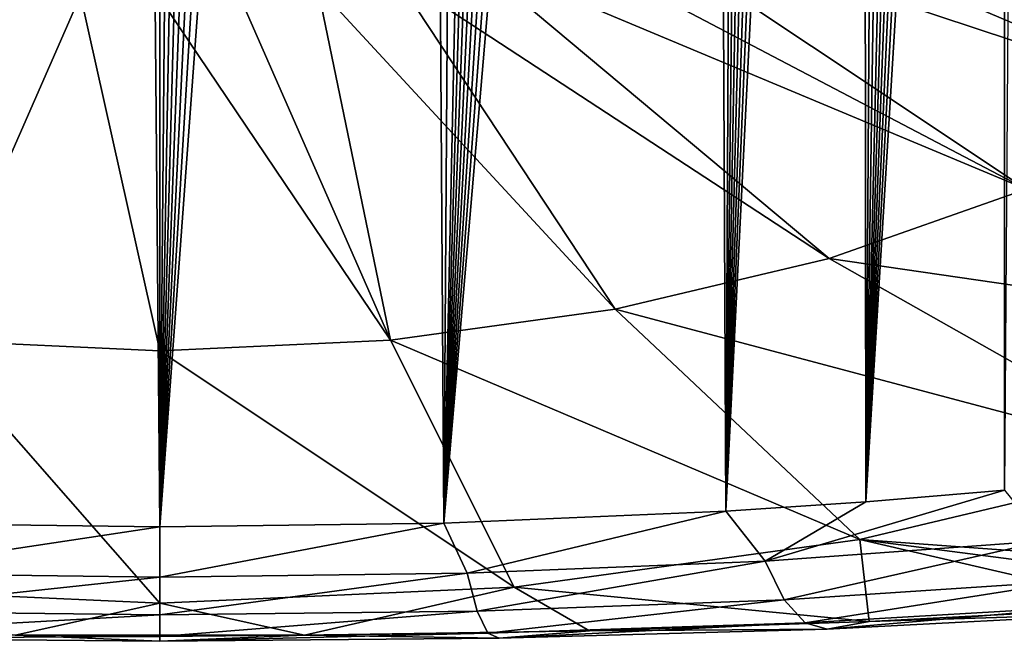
# Model space of a CAD drawing. Header units: metres. Extents: x -109 to 109, y -452 to 89.
# Tile 296 of 656: x -77.61 to -69.81, y -73.73 to -68.8. Entities that reach past the tile are written whole.
import ezdxf

# ---------------------------------------------------------------- set-up
doc = ezdxf.new("R2010")
doc.units = ezdxf.units.M
doc.layers.add('solid_K244270000C71_000', color=7, linetype='CONTINUOUS')

msp = doc.modelspace()

# ---------------------------------------------------------------- linework, layer by layer
at = {"layer": 'solid_K244270000C71_000'}
for points in [[(-78.749573, -72.791588, 26.102304), (-77.022385, -43.80077, 7.434679), (-76.758987, -43.757565, 7.413439)], [(-76.500175, -72.822037, 26.29035), (-78.749573, -72.791588, 26.102304), (-76.758987, -43.757565, 7.413439)], [(-76.500175, -72.822037, 26.29035), (-76.758987, -43.757565, 7.413439), (-76.499931, -43.74358, 7.40658)], [(-76.500175, -72.822037, 26.29035), (-76.499931, -43.74358, 7.40658), (-76.240875, -43.757576, 7.413445)], [(-76.500175, -72.822037, 26.29035), (-76.240875, -43.757576, 7.413445), (-75.97747, -43.800804, 7.434696)], [(-78.749573, -72.791588, 26.102304), (-77.295212, -43.876282, 7.471802), (-77.022385, -43.80077, 7.434679)], [(-76.500175, -72.822037, 26.29035), (-75.97747, -43.800804, 7.434696), (-75.704636, -43.876331, 7.471826)], [(-78.749573, -72.791588, 26.102304), (-77.581596, -43.989323, 7.527385), (-77.295212, -43.876282, 7.471802)], [(-76.500175, -72.822037, 26.29035), (-75.704636, -43.876331, 7.471826), (-75.418259, -43.989391, 7.527418)], [(-78.749573, -72.791588, 26.102304), (-77.886658, -44.148163, 7.605539), (-77.581596, -43.989323, 7.527385)], [(-76.500175, -72.822037, 26.29035), (-75.418259, -43.989391, 7.527418), (-75.11319, -44.148254, 7.605583)], [(-76.500175, -72.822037, 26.29035), (-75.11319, -44.148254, 7.605583), (-74.785744, -44.363247, 7.711441)], [(-76.500175, -72.822037, 26.29035), (-74.785744, -44.363247, 7.711441), (-74.434319, -44.646252, 7.850984)], [(-74.250687, -72.791595, 26.102348), (-76.500175, -72.822037, 26.29035), (-74.434319, -44.646252, 7.850984)], [(-74.250687, -72.791595, 26.102348), (-74.434319, -44.646252, 7.850984), (-74.059448, -45.008808, 8.030034)], [(-74.250687, -72.791595, 26.102348), (-74.059448, -45.008808, 8.030034), (-73.663307, -45.461758, 8.25418)], [(-74.250687, -72.791595, 26.102348), (-73.663307, -45.461758, 8.25418), (-73.457771, -45.725483, 8.384879)], [(-74.250687, -72.791595, 26.102348), (-73.457771, -45.725483, 8.384879), (-73.247543, -46.016716, 8.529492)], [(-74.250687, -72.791595, 26.102348), (-73.247543, -46.016716, 8.529492), (-73.032753, -46.33675, 8.688663)], [(-74.250687, -72.791595, 26.102348), (-73.032753, -46.33675, 8.688663), (-72.813553, -46.687202, 8.863256)], [(-74.250687, -72.791595, 26.102348), (-72.813553, -46.687202, 8.863256), (-72.590157, -47.070621, 9.054749)], [(-74.250687, -72.791595, 26.102348), (-72.590157, -47.070621, 9.054749), (-72.362717, -47.488049, 9.263634)], [(-74.250687, -72.791595, 26.102348), (-72.362717, -47.488049, 9.263634), (-72.131516, -47.942654, 9.491823)], [(-72.013924, -72.697655, 25.532331), (-74.250687, -72.791595, 26.102348), (-72.131516, -47.942654, 9.491823)], [(-72.013924, -72.697655, 25.532331), (-72.131516, -47.942654, 9.491823), (-71.896751, -48.436165, 9.740278)], [(-72.013924, -72.697655, 25.532331), (-71.896751, -48.436165, 9.740278), (-71.73838, -48.787979, 9.917876)], [(-72.013924, -72.697655, 25.532331), (-71.73838, -48.787979, 9.917876), (-71.578621, -49.15884, 10.105517)], [(-72.013924, -72.697655, 25.532331), (-71.578621, -49.15884, 10.105517), (-71.417633, -49.550365, 10.304247)], [(-72.013924, -72.697655, 25.532331), (-71.417633, -49.550365, 10.304247), (-71.255386, -49.962006, 10.513638)], [(-72.013924, -72.697655, 25.532331), (-71.255386, -49.962006, 10.513638), (-71.092171, -50.396095, 10.735253)], [(-72.013924, -72.697655, 25.532331), (-71.092171, -50.396095, 10.735253), (-70.927979, -50.852619, 10.969025)], [(-70.905251, -72.624504, 25.099007), (-72.013924, -72.697655, 25.532331), (-70.927979, -50.852619, 10.969025)], [(-70.905251, -72.624504, 25.099007), (-70.927979, -50.852619, 10.969025), (-70.763008, -51.332619, 11.215652)], [(-70.905251, -72.624504, 25.099007), (-70.763008, -51.332619, 11.215652), (-70.597549, -51.838253, 11.476608)], [(-70.905251, -72.624504, 25.099007), (-70.597549, -51.838253, 11.476608), (-70.431534, -52.368763, 11.751326)], [(-70.905251, -72.624504, 25.099007), (-70.431534, -52.368763, 11.751326), (-70.306961, -52.784775, 11.967679)], [(-70.905251, -72.624504, 25.099007), (-70.306961, -52.784775, 11.967679), (-70.182434, -53.216953, 12.193311)], [(-70.905251, -72.624504, 25.099007), (-70.182434, -53.216953, 12.193311), (-70.057838, -53.664516, 12.427649)], [(-70.905251, -72.624504, 25.099007), (-70.057838, -53.664516, 12.427649), (-69.933502, -54.129093, 12.671893)], [(-70.905251, -72.624504, 25.099007), (-69.933502, -54.129093, 12.671893), (-69.8097, -54.612038, 12.927052)], [(-69.806557, -72.531944, 24.562874), (-70.905251, -72.624504, 25.099007), (-69.8097, -54.612038, 12.927052)], [(-69.806557, -72.531944, 24.562874), (-69.8097, -54.612038, 12.927052), (-69.68615, -55.112099, 13.192183)], [(-72.592087, -67.621689, 43.122822), (-73.03788, -67.877388, 42.757645), (-68.240738, -69.46389, 38.556438)], [(-72.592087, -67.621689, 43.122822), (-68.240738, -69.46389, 38.556438), (-67.050385, -68.664482, 39.698105)], [(-73.03788, -67.877388, 42.757645), (-73.534164, -68.100403, 42.43914), (-69.634453, -70.146645, 37.581364)], [(-73.03788, -67.877388, 42.757645), (-69.634453, -70.146645, 37.581364), (-68.240738, -69.46389, 38.556438)], [(-73.534164, -68.100403, 42.43914), (-74.0737, -68.287483, 42.171959), (-69.634453, -70.146645, 37.581364)], [(-74.0737, -68.287483, 42.171959), (-74.648613, -68.435898, 41.960003), (-71.197227, -70.695938, 36.796886)], [(-74.0737, -68.287483, 42.171959), (-71.197227, -70.695938, 36.796886), (-69.634453, -70.146645, 37.581364)], [(-74.648613, -68.435898, 41.960003), (-75.250526, -68.543488, 41.806355), (-72.890572, -71.098251, 36.222328)], [(-74.648613, -68.435898, 41.960003), (-72.890572, -71.098251, 36.222328), (-71.197227, -70.695938, 36.796886)], [(-77.129272, -68.608673, 41.713253), (-77.749413, -68.543495, 41.806343), (-78.327209, -71.343666, 35.871838)], [(-75.250526, -68.543488, 41.806355), (-75.870659, -68.608673, 41.713261), (-74.672791, -71.343666, 35.871838)], [(-75.250526, -68.543488, 41.806355), (-74.672791, -71.343666, 35.871838), (-72.890572, -71.098251, 36.222328)], [(-77.129272, -68.608673, 41.713253), (-78.327209, -71.343666, 35.871838), (-76.5, -71.426147, 35.75404)], [(-76.499969, -68.630508, 41.682076), (-77.129272, -68.608673, 41.713253), (-76.5, -71.426147, 35.75404)], [(-76.499969, -68.630508, 41.682076), (-76.5, -71.426147, 35.75404), (-74.672791, -71.343666, 35.871838)], [(-75.870659, -68.608673, 41.713261), (-76.499969, -68.630508, 41.682076), (-74.672791, -71.343666, 35.871838)], [(-65.948433, -71.459091, 32.306904), (-69.634453, -70.146645, 37.581364), (-71.197227, -70.695938, 36.796886)], [(-68.350235, -72.303299, 31.101254), (-71.197227, -70.695938, 36.796886), (-72.890572, -71.098251, 36.222328)], [(-68.350235, -72.303299, 31.101254), (-65.948433, -71.459091, 32.306904), (-71.197227, -70.695938, 36.796886)], [(-70.952713, -72.9216, 30.218224), (-72.890572, -71.098251, 36.222328), (-74.672791, -71.343666, 35.871838)], [(-70.952713, -72.9216, 30.218224), (-68.350235, -72.303299, 31.101254), (-72.890572, -71.098251, 36.222328)], [(-79.30822, -73.298782, 29.679556), (-76.5, -73.425552, 29.498514), (-78.327209, -71.343666, 35.871838)], [(-76.5, -73.425552, 29.498514), (-76.5, -71.426147, 35.75404), (-78.327209, -71.343666, 35.871838)], [(-73.69178, -73.298782, 29.679556), (-74.672791, -71.343666, 35.871838), (-76.5, -71.426147, 35.75404)], [(-73.69178, -73.298782, 29.679556), (-70.952713, -72.9216, 30.218224), (-74.672791, -71.343666, 35.871838)], [(-76.5, -73.425552, 29.498514), (-73.69178, -73.298782, 29.679556), (-76.5, -71.426147, 35.75404)], [(-66.26152, -73.265961, 24.928213), (-68.350235, -72.303299, 31.101254), (-70.952713, -72.9216, 30.218224)], [(-71.704285, -73.093513, 25.776918), (-70.905251, -72.624504, 25.099007), (-69.806557, -72.531944, 24.562874)], [(-69.481583, -72.932182, 24.753672), (-71.704285, -73.093513, 25.776918), (-69.806557, -72.531944, 24.562874)], [(-71.704285, -73.093513, 25.776918), (-72.013924, -72.697655, 25.532331), (-70.905251, -72.624504, 25.099007)], [(-74.065025, -73.189819, 26.415318), (-74.250687, -72.791595, 26.102348), (-72.013924, -72.697655, 25.532331)], [(-71.704285, -73.093513, 25.776918), (-74.065025, -73.189819, 26.415318), (-72.013924, -72.697655, 25.532331)], [(-78.934967, -73.189819, 26.415318), (-78.749573, -72.791588, 26.102304), (-76.500175, -72.822037, 26.29035)], [(-76.5, -73.221832, 26.632521), (-76.500175, -72.822037, 26.29035), (-74.250687, -72.791595, 26.102348)], [(-74.065025, -73.189819, 26.415318), (-76.5, -73.221832, 26.632521), (-74.250687, -72.791595, 26.102348)], [(-76.5, -73.221832, 26.632521), (-78.934967, -73.189819, 26.415318), (-76.500175, -72.822037, 26.29035)], [(-70.880127, -73.573326, 27.413731), (-70.952713, -72.9216, 30.218224), (-73.69178, -73.298782, 29.679556)], [(-71.553261, -73.399605, 26.178141), (-71.704285, -73.093513, 25.776918), (-69.481583, -72.932182, 24.753672)], [(-69.267838, -73.248764, 25.116396), (-71.553261, -73.399605, 26.178141), (-69.481583, -72.932182, 24.753672)], [(-67.476944, -73.372971, 25.753649), (-66.26152, -73.265961, 24.928213), (-70.952713, -72.9216, 30.218224)], [(-68.643341, -73.456253, 26.424431), (-67.476944, -73.372971, 25.753649), (-70.952713, -72.9216, 30.218224)], [(-70.880127, -73.573326, 27.413731), (-68.643341, -73.456253, 26.424431), (-70.952713, -72.9216, 30.218224)], [(-73.98671, -73.489113, 26.841656), (-74.065025, -73.189819, 26.415318), (-71.704285, -73.093513, 25.776918)], [(-71.553261, -73.399605, 26.178141), (-73.98671, -73.489113, 26.841656), (-71.704285, -73.093513, 25.776918)], [(-79.013283, -73.489113, 26.841658), (-78.934967, -73.189819, 26.415318), (-76.5, -73.221832, 26.632521)], [(-76.5, -73.518776, 27.067608), (-79.013283, -73.489113, 26.841658), (-76.5, -73.221832, 26.632521)], [(-76.5, -73.518776, 27.067608), (-76.5, -73.221832, 26.632521), (-74.065025, -73.189819, 26.415318)], [(-73.98671, -73.489113, 26.841656), (-76.5, -73.518776, 27.067608), (-74.065025, -73.189819, 26.415318)], [(-71.385262, -73.583267, 26.642387), (-71.553261, -73.399605, 26.178141), (-69.267838, -73.248764, 25.116396)], [(-69.028152, -73.444733, 25.542574), (-71.385262, -73.583267, 26.642387), (-69.267838, -73.248764, 25.116396)], [(-77.645287, -73.679657, 28.366056), (-76.5, -73.425552, 29.498514), (-79.30822, -73.298782, 29.679556)], [(-75.354713, -73.679657, 28.366056), (-73.69178, -73.298782, 29.679556), (-76.5, -73.425552, 29.498514)], [(-75.354713, -73.679657, 28.366056), (-73.094704, -73.644699, 28.046848), (-73.69178, -73.298782, 29.679556)], [(-73.094704, -73.644699, 28.046848), (-70.880127, -73.573326, 27.413731), (-73.69178, -73.298782, 29.679556)], [(-73.900024, -73.664886, 27.330603), (-73.98671, -73.489113, 26.841656), (-71.553261, -73.399605, 26.178141)], [(-71.385262, -73.583267, 26.642387), (-73.900024, -73.664886, 27.330603), (-71.553261, -73.399605, 26.178141)], [(-79.099968, -73.664886, 27.330603), (-79.013283, -73.489113, 26.841658), (-76.5, -73.518776, 27.067608)], [(-77.645287, -73.679657, 28.366056), (-75.354713, -73.679657, 28.366056), (-76.5, -73.425552, 29.498514)], [(-76.5, -73.691826, 27.565134), (-76.5, -73.518776, 27.067608), (-73.98671, -73.489113, 26.841656)], [(-73.900024, -73.664886, 27.330603), (-76.5, -73.691826, 27.565134), (-73.98671, -73.489113, 26.841656)], [(-71.211952, -73.63176, 27.137453), (-71.385262, -73.583267, 26.642387), (-69.028152, -73.444733, 25.542574)], [(-68.779144, -73.506477, 26.002638), (-71.211952, -73.63176, 27.137453), (-69.028152, -73.444733, 25.542574)], [(-68.779144, -73.506477, 26.002638), (-68.643341, -73.456253, 26.424431), (-70.880127, -73.573326, 27.413731)], [(-76.5, -73.691826, 27.565134), (-79.099968, -73.664886, 27.330603), (-76.5, -73.518776, 27.067608)], [(-71.211952, -73.63176, 27.137453), (-70.880127, -73.573326, 27.413731), (-73.094704, -73.644699, 28.046848)], [(-68.779144, -73.506477, 26.002638), (-70.880127, -73.573326, 27.413731), (-71.211952, -73.63176, 27.137453)], [(-73.810989, -73.704941, 27.848238), (-73.094704, -73.644699, 28.046848), (-75.354713, -73.679657, 28.366056)], [(-73.810989, -73.704941, 27.848238), (-73.900024, -73.664886, 27.330603), (-71.385262, -73.583267, 26.642387)], [(-71.211952, -73.63176, 27.137453), (-73.810989, -73.704941, 27.848238), (-71.385262, -73.583267, 26.642387)], [(-71.211952, -73.63176, 27.137453), (-73.094704, -73.644699, 28.046848), (-73.810989, -73.704941, 27.848238)], [(-79.189011, -73.704941, 27.848238), (-79.099968, -73.664886, 27.330603), (-76.5, -73.691826, 27.565134)], [(-76.5, -73.728973, 28.090584), (-77.645287, -73.679657, 28.366056), (-79.189011, -73.704941, 27.848238)], [(-76.5, -73.728973, 28.090584), (-79.189011, -73.704941, 27.848238), (-76.5, -73.691826, 27.565134)], [(-76.5, -73.728973, 28.090584), (-75.354713, -73.679657, 28.366056), (-77.645287, -73.679657, 28.366056)], [(-76.5, -73.728973, 28.090584), (-76.5, -73.691826, 27.565134), (-73.900024, -73.664886, 27.330603)], [(-73.810989, -73.704941, 27.848238), (-76.5, -73.728973, 28.090584), (-73.900024, -73.664886, 27.330603)], [(-73.810989, -73.704941, 27.848238), (-75.354713, -73.679657, 28.366056), (-76.5, -73.728973, 28.090584)]]:
    msp.add_3dface(points, dxfattribs=at)

doc.saveas('drawing.dxf')
